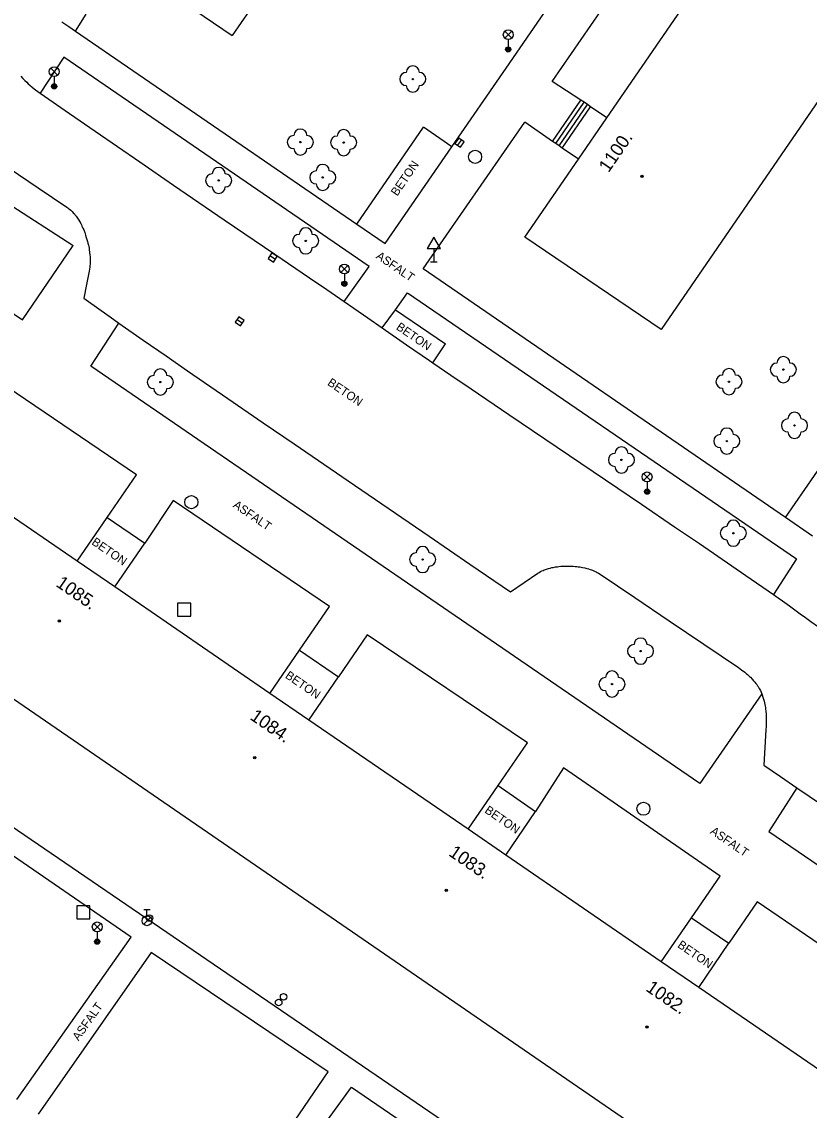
# Model space of a CAD drawing. Extents: x -539515 to -538098, y -1182060 to -1180157.
# Drawn here: x -538911 to -538850.8, y -1181423.5 to -1181340.3 of the extents above; entities that cross this region are included whole.
import ezdxf

# ---------------------------------------------------------------- set-up
doc = ezdxf.new("R2010")
doc.units = 0
for name, color, linetype in [('Vrstva 1', 7, 'Continuous'), ('Vrstva 13', 7, 'Continuous'), ('Vrstva 22', 7, 'Continuous'), ('Vrstva 26', 7, 'Continuous'), ('Vrstva 27', 7, 'Continuous'), ('Vrstva 28', 7, 'Continuous'), ('Vrstva 33', 7, 'Continuous'), ('Vrstva 34', 7, 'Continuous'), ('Vrstva 39', 7, 'Continuous'), ('Vrstva 40', 7, 'Continuous'), ('Vrstva 47', 7, 'Continuous'), ('Vrstva 88', 7, 'Continuous')]:
    doc.layers.add(name, color=color, linetype=linetype)

msp = doc.modelspace()

# ---------------------------------------------------------------- linework, layer by layer
at = {"layer": 'Vrstva 1'}
for p, q in [((-538853.7, -1181281.61), (-538894.91, -1181341.37)), ((-538821.09, -1181303.97), (-538862.12, -1181363.83)), ((-538905.25, -1181334.31), (-538894.91, -1181341.37)), ((-538862.12, -1181363.83), (-538872.53, -1181356.78)), ((-538934.28, -1181376.5), (-538829.84, -1181448.24))]:
    msp.add_line(p, q, dxfattribs=at)
for points in [[(-538872.53, -1181356.78), (-538868.44, -1181350.82), (-538866.274, -1181347.663), (-538858.167, -1181335.85)], [(-538823.35, -1181438.74), (-538829.489, -1181434.529), (-538832.387, -1181432.541), (-538844.312, -1181424.362), (-538847.204, -1181422.378), (-538859.26, -1181414.108), (-538862.116, -1181412.15), (-538874.006, -1181403.993), (-538876.874, -1181402.026), (-538889.05, -1181393.675), (-538892.015, -1181391.641), (-538903.87, -1181383.509), (-538906.736, -1181381.543), (-538918.929, -1181373.18), (-538921.702, -1181371.278), (-538927.88, -1181367.04)]]:
    msp.add_lwpolyline(points, dxfattribs=at)
at = {"layer": 'Vrstva 13'}
for p, q in [((-538870.45, -1181344.89), (-538862.29, -1181333.02)), ((-538873.964, -1181343.854), (-538869.343, -1181337.145)), ((-538906.87, -1181341.03), (-538906.058, -1181339.729)), ((-538906.87, -1181341.03), (-538895.04, -1181349.15)), ((-538907.75, -1181343.03), (-538909.58, -1181345.77)), ((-538884.44, -1181359.03), (-538907.75, -1181343.03)), ((-538868.26, -1181346.3), (-538870.45, -1181344.89)), ((-538870.426, -1181349.457), (-538868.26, -1181346.3)), ((-538870.178, -1181349.626), (-538868.012, -1181346.469)), ((-538869.931, -1181349.796), (-538867.765, -1181346.639)), ((-538869.683, -1181349.966), (-538867.517, -1181346.809)), ((-538880.3, -1181359.2), (-538872.55, -1181348)), ((-538870.426, -1181349.457), (-538872.55, -1181348)), ((-538885.366, -1181355.79), (-538880.28, -1181348.38)), ((-538878.113, -1181349.873), (-538880.28, -1181348.38)), ((-538924.57, -1181353.91), (-538910.92, -1181363.1)), ((-538912.17, -1181354.09), (-538907.04, -1181357.42)), ((-538910.92, -1181363.1), (-538907.04, -1181357.42)), ((-538886.34, -1181361.69), (-538884.44, -1181359.03)), ((-538881.5, -1181361.04), (-538851.79, -1181381.35)), ((-538882.429, -1181362.318), (-538878.6, -1181364.94)), ((-538905.7, -1181366.63), (-538903.56, -1181363.34)), ((-538879.578, -1181366.368), (-538878.6, -1181364.94)), ((-538902.2, -1181374.93), (-538914.45, -1181366.65)), ((-538859.17, -1181398.54), (-538905.7, -1181366.63)), ((-538852.637, -1181378.21), (-538847.49, -1181370.72)), ((-538904.446, -1181378.204), (-538902.2, -1181374.93)), ((-538899.42, -1181376.89), (-538901.58, -1181380.17)), ((-538887.46, -1181385), (-538899.42, -1181376.89)), ((-538906.736, -1181381.543), (-538904.446, -1181378.204)), ((-538904.446, -1181378.204), (-538901.58, -1181380.17)), ((-538903.87, -1181383.509), (-538901.58, -1181380.17)), ((-538851.79, -1181381.35), (-538853.54, -1181384.09)), ((-538889.755, -1181388.346), (-538887.46, -1181385)), ((-538884.58, -1181387.16), (-538886.79, -1181390.38)), ((-538872.35, -1181395.43), (-538884.58, -1181387.16)), ((-538892.015, -1181391.641), (-538889.755, -1181388.346)), ((-538889.755, -1181388.346), (-538886.79, -1181390.38)), ((-538889.05, -1181393.675), (-538886.79, -1181390.38)), ((-538902.62, -1181410.26), (-538930.8, -1181390.93)), ((-538854.44, -1181391.67), (-538859.17, -1181398.54)), ((-538921.75, -1181394.98), (-538861.81, -1181435.89)), ((-538874.588, -1181398.693), (-538872.35, -1181395.43)), ((-538869.59, -1181397.32), (-538871.72, -1181400.66)), ((-538857.63, -1181405.61), (-538869.59, -1181397.32)), ((-538876.874, -1181402.026), (-538874.588, -1181398.693)), ((-538874.588, -1181398.693), (-538871.72, -1181400.66)), ((-538851.76, -1181398.85), (-538853.89, -1181402.2)), ((-538874.006, -1181403.993), (-538871.72, -1181400.66)), ((-538853.89, -1181402.2), (-538830.28, -1181418.38)), ((-538859.805, -1181408.781), (-538857.63, -1181405.61)), ((-538854.79, -1181407.57), (-538856.95, -1181410.74)), ((-538842.72, -1181415.84), (-538854.79, -1181407.57)), ((-538862.116, -1181412.15), (-538859.805, -1181408.781)), ((-538859.805, -1181408.781), (-538856.95, -1181410.74)), ((-538911.34, -1181422.67), (-538902.62, -1181410.26)), ((-538901.08, -1181411.44), (-538909.72, -1181423.79)), ((-538887.57, -1181420.57), (-538901.08, -1181411.44)), ((-538859.26, -1181414.108), (-538856.95, -1181410.74)), ((-538896.14, -1181433.08), (-538887.57, -1181420.57)), ((-538888.85, -1181425.95), (-538885.78, -1181421.74)), ((-538885.78, -1181421.74), (-538859.506, -1181439.672))]:
    msp.add_line(p, q, dxfattribs=at)
for points in [[(-538907.91, -1181340.31), (-538907.39, -1181340.671), (-538906.87, -1181341.03)], [(-538883.21, -1181357.27), (-538878.113, -1181349.873), (-538873.964, -1181343.854)], [(-538866.274, -1181347.663), (-538867.517, -1181346.809), (-538867.765, -1181346.639), (-538868.012, -1181346.469), (-538868.26, -1181346.3)], [(-538895.04, -1181349.15), (-538885.366, -1181355.79), (-538883.21, -1181357.27)], [(-538868.44, -1181350.82), (-538869.683, -1181349.966), (-538869.931, -1181349.796), (-538870.178, -1181349.626), (-538870.426, -1181349.457)], [(-538850.57, -1181379.63), (-538852.637, -1181378.21), (-538880.3, -1181359.2)], [(-538883.44, -1181363.71), (-538882.429, -1181362.318), (-538881.5, -1181361.04)]]:
    msp.add_lwpolyline(points, dxfattribs=at)
at = {"layer": 'Vrstva 22'}
for centre in [(-538881.1, -1181344.69), (-538889.69, -1181349.51), (-538886.38, -1181349.55), (-538895.93, -1181352.44), (-538887.98, -1181352.21), (-538889.28, -1181357.06), (-538852.79, -1181366.9), (-538900.39, -1181367.85), (-538856.95, -1181367.82), (-538851.94, -1181371.16), (-538857.11, -1181372.36), (-538865.16, -1181373.8), (-538856.61, -1181379.4), (-538880.35, -1181381.41), (-538863.7, -1181388.41), (-538865.88, -1181390.93)]:
    msp.add_circle(centre, 0.05, dxfattribs=at)
for centre, start, end in [((-538881.1, -1181344.19), 0, 180), ((-538881.6, -1181344.69), 90, 270), ((-538880.6, -1181344.69), 270, 90), ((-538881.1, -1181345.19), 180, 0), ((-538890.19, -1181349.51), 90, 270), ((-538889.69, -1181349.01), 0, 180), ((-538889.19, -1181349.51), 270, 90), ((-538886.88, -1181349.55), 90, 270), ((-538886.38, -1181349.05), 0, 180), ((-538885.88, -1181349.55), 270, 90), ((-538889.69, -1181350.01), 180, 0), ((-538886.38, -1181350.05), 180, 0), ((-538895.93, -1181351.94), 0, 180), ((-538887.98, -1181351.71), 0, 180), ((-538896.43, -1181352.44), 90, 270), ((-538895.43, -1181352.44), 270, 90), ((-538888.48, -1181352.21), 90, 270), ((-538887.48, -1181352.21), 270, 90), ((-538895.93, -1181352.94), 180, 0), ((-538887.98, -1181352.71), 180, 0), ((-538889.78, -1181357.06), 90, 270), ((-538889.28, -1181356.56), 0, 180), ((-538888.78, -1181357.06), 270, 90), ((-538889.28, -1181357.56), 180, 0), ((-538853.29, -1181366.9), 90, 270), ((-538852.79, -1181366.4), 0, 180), ((-538852.29, -1181366.9), 270, 90), ((-538900.89, -1181367.85), 90, 270), ((-538900.39, -1181367.35), 0, 180), ((-538899.89, -1181367.85), 270, 90), ((-538857.45, -1181367.82), 90, 270), ((-538856.95, -1181367.32), 0, 180), ((-538856.45, -1181367.82), 270, 90), ((-538852.79, -1181367.4), 180, 0), ((-538900.39, -1181368.35), 180, 0), ((-538856.95, -1181368.32), 180, 0), ((-538852.44, -1181371.16), 90, 270), ((-538851.94, -1181370.66), 0, 180), ((-538851.44, -1181371.16), 270, 90), ((-538857.11, -1181371.86), 0, 180), ((-538857.61, -1181372.36), 90, 270), ((-538856.61, -1181372.36), 270, 90), ((-538851.94, -1181371.66), 180, 0), ((-538865.16, -1181373.3), 0, 180), ((-538857.11, -1181372.86), 180, 0), ((-538865.66, -1181373.8), 90, 270), ((-538864.66, -1181373.8), 270, 90), ((-538865.16, -1181374.3), 180, 0), ((-538857.11, -1181379.4), 90, 270), ((-538856.61, -1181378.9), 0, 180), ((-538856.11, -1181379.4), 270, 90), ((-538880.35, -1181380.91), 0, 180), ((-538856.61, -1181379.9), 180, 0), ((-538880.85, -1181381.41), 90, 270), ((-538879.85, -1181381.41), 270, 90), ((-538880.35, -1181381.91), 180, 0), ((-538864.2, -1181388.41), 90, 270), ((-538863.7, -1181387.91), 0, 180), ((-538863.2, -1181388.41), 270, 90), ((-538863.7, -1181388.91), 180, 0), ((-538866.38, -1181390.93), 90, 270), ((-538865.88, -1181390.43), 0, 180), ((-538865.38, -1181390.93), 270, 90), ((-538865.88, -1181391.43), 180, 0)]:
    msp.add_arc(centre, 0.5, start, end, dxfattribs=at)
at = {"layer": 'Vrstva 26'}
for points in [[(-538899.07, -1181385.74), (-538898.07, -1181385.74), (-538898.07, -1181384.74), (-538899.07, -1181384.74)], [(-538906.77, -1181408.87), (-538905.77, -1181408.87), (-538905.77, -1181407.87), (-538906.77, -1181407.87)]]:
    msp.add_lwpolyline(points, close=True, dxfattribs=at)
at = {"layer": 'Vrstva 27'}
for p, q in [((-538877.674, -1181349.766), (-538877.39, -1181349.354)), ((-538891.598, -1181358.473), (-538892.012, -1181358.191)), ((-538894.526, -1181363.058), (-538894.114, -1181363.342))]:
    msp.add_line(p, q, dxfattribs=at)
for points in [[(-538877.469, -1181349.908), (-538877.184, -1181349.497), (-538877.595, -1181349.212), (-538877.88, -1181349.623)], [(-538891.458, -1181358.266), (-538891.871, -1181357.985), (-538892.152, -1181358.398), (-538891.739, -1181358.679)], [(-538894.668, -1181363.264), (-538894.256, -1181363.548), (-538893.972, -1181363.136), (-538894.384, -1181362.852)]]:
    msp.add_lwpolyline(points, close=True, dxfattribs=at)
for centre in [(-538876.34, -1181350.64), (-538898.02, -1181377.03), (-538863.48, -1181400.46)]:
    msp.add_circle(centre, 0.5, dxfattribs=at)
at = {"layer": 'Vrstva 28'}
for p, q in [((-538901.66, -1181408.145), (-538901.16, -1181408.145)), ((-538901.41, -1181408.645), (-538901.41, -1181408.145)), ((-538901.668, -1181409.292), (-538901.138, -1181408.762))]:
    msp.add_line(p, q, dxfattribs=at)
for centre, radius in [((-538901.41, -1181409.02), 0.375), ((-538901.21, -1181408.81), 0.25), ((-538890.97, -1181414.83), 0.25), ((-538891.35, -1181415.26), 0.25)]:
    msp.add_circle(centre, radius, dxfattribs=at)
at = {"layer": 'Vrstva 33'}
for p, q in [((-538874.075, -1181341.57), (-538873.545, -1181341.04)), ((-538874.075, -1181341.04), (-538873.545, -1181341.57)), ((-538873.81, -1181341.68), (-538873.81, -1181342.43)), ((-538908.765, -1181344.39), (-538908.235, -1181343.86)), ((-538908.765, -1181343.86), (-538908.235, -1181344.39)), ((-538908.5, -1181344.5), (-538908.5, -1181345.25)), ((-538886.595, -1181359.48), (-538886.065, -1181358.95)), ((-538886.595, -1181358.95), (-538886.065, -1181359.48)), ((-538886.33, -1181359.59), (-538886.33, -1181360.34)), ((-538863.465, -1181375.36), (-538862.935, -1181374.83)), ((-538863.465, -1181374.83), (-538862.935, -1181375.36)), ((-538863.2, -1181375.47), (-538863.2, -1181376.22)), ((-538905.475, -1181409.75), (-538904.945, -1181409.22)), ((-538905.475, -1181409.22), (-538904.945, -1181409.75)), ((-538905.21, -1181409.86), (-538905.21, -1181410.61))]:
    msp.add_line(p, q, dxfattribs=at)
for centre, radius in [((-538873.81, -1181341.305), 0.375), ((-538873.81, -1181342.43), 0.2), ((-538873.81, -1181342.43), 0.145), ((-538873.81, -1181342.43), 0.0876), ((-538908.5, -1181344.125), 0.375), ((-538908.5, -1181345.25), 0.2), ((-538908.5, -1181345.25), 0.145), ((-538908.5, -1181345.25), 0.0876), ((-538886.33, -1181359.215), 0.375), ((-538886.33, -1181360.34), 0.2), ((-538886.33, -1181360.34), 0.145), ((-538886.33, -1181360.34), 0.0876), ((-538863.2, -1181375.095), 0.375), ((-538863.2, -1181376.22), 0.2), ((-538863.2, -1181376.22), 0.145), ((-538863.2, -1181376.22), 0.0876), ((-538905.21, -1181409.485), 0.375), ((-538905.21, -1181410.61), 0.2), ((-538905.21, -1181410.61), 0.145), ((-538905.21, -1181410.61), 0.0876)]:
    msp.add_circle(centre, radius, dxfattribs=at)
at = {"layer": 'Vrstva 34'}
for p, q in [((-538879.495, -1181357.651), (-538879.495, -1181358.669)), ((-538879.745, -1181358.669), (-538879.245, -1181358.669))]:
    msp.add_line(p, q, dxfattribs=at)
msp.add_lwpolyline([(-538879.995, -1181357.651), (-538878.995, -1181357.651), (-538879.495, -1181356.785)], close=True, dxfattribs=at)
at = {"layer": 'Vrstva 39'}
for centre, radius in [((-538863.595, -1181352.13), 0.09), ((-538863.595, -1181352.13), 0.0398), ((-538908.101, -1181386.112), 0.09), ((-538908.101, -1181386.112), 0.0398), ((-538893.182, -1181396.561), 0.09), ((-538893.182, -1181396.561), 0.0398), ((-538878.548, -1181406.697), 0.09), ((-538878.548, -1181406.697), 0.0398), ((-538863.202, -1181417.146), 0.09), ((-538863.202, -1181417.146), 0.0398)]:
    msp.add_circle(centre, radius, dxfattribs=at)
at = {"layer": 'Vrstva 88'}
for p, q in [((-538873.76, -1181370.33), (-538863.632, -1181377.184)), ((-538890.177, -1181372.573), (-538886.043, -1181375.399)), ((-538886.043, -1181375.399), (-538879.839, -1181379.636)), ((-538855.662, -1181382.624), (-538853.54, -1181384.09)), ((-538851.76, -1181398.85), (-538839.899, -1181406.98))]:
    msp.add_line(p, q, dxfattribs=at)
for points in [[(-538911.055, -1181344.476), (-538910.885, -1181344.656), (-538910.732, -1181344.81), (-538910.596, -1181344.941), (-538910.476, -1181345.054), (-538910.368, -1181345.15), (-538910.178, -1181345.314), (-538910.032, -1181345.434), (-538909.921, -1181345.521), (-538909.752, -1181345.648), (-538909.58, -1181345.77), (-538907.34, -1181347.319), (-538905.379, -1181348.671)], [(-538916.37, -1181348.53), (-538914.158, -1181350.02), (-538911.945, -1181351.51), (-538909.732, -1181353), (-538907.52, -1181354.49), (-538907.454, -1181354.536), (-538907.393, -1181354.582), (-538907.334, -1181354.628), (-538907.224, -1181354.722), (-538907.126, -1181354.815), (-538907.038, -1181354.907), (-538906.959, -1181354.997), (-538906.887, -1181355.083), (-538906.823, -1181355.167), (-538906.764, -1181355.248), (-538906.711, -1181355.325), (-538906.617, -1181355.474), (-538906.538, -1181355.608), (-538906.473, -1181355.729), (-538906.419, -1181355.836), (-538906.374, -1181355.931)], [(-538905.379, -1181348.671), (-538901.948, -1181351.031), (-538899.374, -1181352.797), (-538895.509, -1181355.441)], [(-538895.509, -1181355.441), (-538891.64, -1181358.08), (-538888.989, -1181359.883), (-538887.664, -1181360.786), (-538886.34, -1181361.69), (-538885.613, -1181362.192), (-538884.527, -1181362.952), (-538883.44, -1181363.71)], [(-538906.374, -1181355.931), (-538906.298, -1181356.099), (-538906.245, -1181356.228), (-538906.169, -1181356.423), (-538906.1, -1181356.62), (-538906.044, -1181356.791), (-538905.996, -1181356.951), (-538905.954, -1181357.102), (-538905.918, -1181357.244), (-538905.887, -1181357.377), (-538905.861, -1181357.502), (-538905.838, -1181357.62), (-538905.819, -1181357.73), (-538905.79, -1181357.936), (-538905.771, -1181358.116), (-538905.759, -1181358.274)], [(-538905.759, -1181358.274), (-538905.753, -1181358.412), (-538905.751, -1181358.533), (-538905.752, -1181358.638), (-538905.76, -1181358.822), (-538905.77, -1181358.96), (-538905.781, -1181359.063), (-538905.803, -1181359.217), (-538905.83, -1181359.37), (-538906.035, -1181360.405), (-538906.24, -1181361.44)], [(-538906.24, -1181361.44), (-538904.902, -1181362.393), (-538904.232, -1181362.868), (-538903.56, -1181363.34), (-538901.699, -1181364.636), (-538899.952, -1181365.848), (-538898.312, -1181366.982)], [(-538883.44, -1181363.71), (-538881.579, -1181364.995), (-538879.831, -1181366.195), (-538879.578, -1181366.368), (-538878.19, -1181367.317), (-538876.651, -1181368.366), (-538873.76, -1181370.33)], [(-538898.312, -1181366.982), (-538895.234, -1181369.104), (-538892.538, -1181370.955), (-538890.177, -1181372.573)], [(-538863.632, -1181377.184), (-538861.103, -1181378.901), (-538859.208, -1181380.193), (-538857.789, -1181381.163), (-538855.662, -1181382.624)], [(-538879.839, -1181379.636), (-538876.738, -1181381.756), (-538873.64, -1181383.88)], [(-538873.64, -1181383.88), (-538872.59, -1181383.17), (-538871.54, -1181382.46), (-538871.436, -1181382.394), (-538871.336, -1181382.337), (-538871.239, -1181382.287), (-538871.146, -1181382.244), (-538871.057, -1181382.206), (-538870.973, -1181382.173), (-538870.893, -1181382.145), (-538870.74, -1181382.097), (-538870.605, -1181382.06), (-538870.485, -1181382.031), (-538870.38, -1181382.009), (-538870.196, -1181381.977), (-538870.058, -1181381.957), (-538869.955, -1181381.945), (-538869.801, -1181381.93), (-538869.65, -1181381.92), (-538869.471, -1181381.912), (-538869.3, -1181381.909), (-538869.138, -1181381.91), (-538868.985, -1181381.914), (-538868.841, -1181381.922), (-538868.705, -1181381.932), (-538868.577, -1181381.945), (-538868.458, -1181381.959), (-538868.346, -1181381.975), (-538868.242, -1181381.992), (-538868.144, -1181382.01), (-538867.962, -1181382.049), (-538867.805, -1181382.089), (-538867.669, -1181382.128), (-538867.552, -1181382.166), (-538867.451, -1181382.203), (-538867.364, -1181382.237), (-538867.214, -1181382.302), (-538867.104, -1181382.356), (-538867.023, -1181382.398), (-538866.905, -1181382.466), (-538866.79, -1181382.54)], [(-538866.79, -1181382.54), (-538864.15, -1181384.322), (-538861.51, -1181386.105), (-538858.87, -1181387.888), (-538856.23, -1181389.67), (-538856.092, -1181389.765), (-538855.963, -1181389.857)], [(-538853.54, -1181384.09), (-538853.181, -1181384.342), (-538852.868, -1181384.565), (-538852.324, -1181384.959), (-538851.51, -1181385.553), (-538851.101, -1181385.848), (-538850.69, -1181386.14), (-538848.925, -1181387.377), (-538847.566, -1181388.327), (-538847.268, -1181388.535), (-538845.714, -1181389.618)], [(-538855.963, -1181389.857), (-538855.845, -1181389.946), (-538855.735, -1181390.031), (-538855.634, -1181390.114), (-538855.541, -1181390.193), (-538855.455, -1181390.269), (-538855.377, -1181390.342), (-538855.304, -1181390.412), (-538855.172, -1181390.547), (-538855.061, -1181390.67), (-538854.968, -1181390.782), (-538854.89, -1181390.882), (-538854.824, -1181390.972), (-538854.769, -1181391.053), (-538854.722, -1181391.125), (-538854.643, -1181391.255), (-538854.588, -1181391.355), (-538854.548, -1181391.431), (-538854.492, -1181391.549), (-538854.44, -1181391.67), (-538854.406, -1181391.756), (-538854.347, -1181391.922), (-538854.298, -1181392.078), (-538854.257, -1181392.224), (-538854.224, -1181392.361), (-538854.197, -1181392.49), (-538854.175, -1181392.611), (-538854.157, -1181392.724), (-538854.143, -1181392.831), (-538854.121, -1181393.03), (-538854.108, -1181393.205), (-538854.1, -1181393.358), (-538854.096, -1181393.491), (-538854.094, -1181393.726), (-538854.097, -1181393.902), (-538854.106, -1181394.166), (-538854.12, -1181394.43), (-538854.2, -1181395.775), (-538854.28, -1181397.12)], [(-538854.28, -1181397.12), (-538853.02, -1181397.985), (-538851.76, -1181398.85)]]:
    msp.add_lwpolyline(points, dxfattribs=at)

# ---------------------------------------------------------------- texts
at = {"layer": 'Vrstva 40'}
for s, rotation, p in [('BETON', 55.42981, (-538882.296, -1181353.684)), ('ASFALT', 325.50375, (-538883.967, -1181358.35)), ('BETON', 325.45848, (-538882.429, -1181363.776)), ('BETON', 325.62441, (-538887.677, -1181368.034)), ('ASFALT', 325.5579, (-538894.894, -1181377.374)), ('BETON', 325.5527, (-538905.69, -1181380.211)), ('BETON', 325.5527, (-538890.904, -1181390.414)), ('BETON', 325.5527, (-538875.665, -1181400.709)), ('ASFALT', 325.57705, (-538858.435, -1181402.307)), ('BETON', 325.5527, (-538860.934, -1181411.001)), ('ASFALT', 54.90585, (-538906.637, -1181418.24))]:
    msp.add_text(s, height=0.65, rotation=rotation, dxfattribs=at).set_placement(p)
at = {"layer": 'Vrstva 47'}
for s, rotation, p in [('1100.', 55.54053, (-538866.148, -1181351.897)), ('1085.', 325.5527, (-538908.435, -1181383.408)), ('1084.', 325.5527, (-538893.605, -1181393.581)), ('1083.', 325.5527, (-538878.427, -1181403.992)), ('1082.', 325.5527, (-538863.364, -1181414.324))]:
    msp.add_text(s, height=1, rotation=rotation, dxfattribs=at).set_placement(p)

doc.saveas('drawing.dxf')
